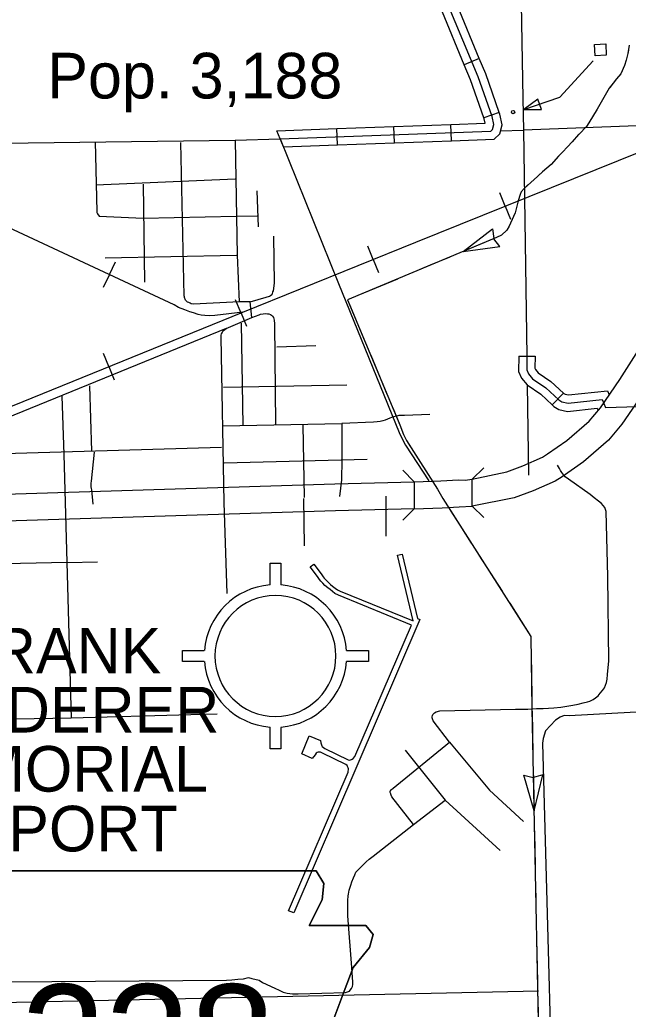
# Model space of a CAD drawing. Extents: x 1084508 to 1142749, y 1057638 to 1093403.
# Drawn here: x 1103026 to 1104795, y 1073047 to 1075923 of the extents above; entities that cross this region are included whole.
import ezdxf

# ---------------------------------------------------------------- set-up
doc = ezdxf.new("R2010")
doc.units = 0
for name, color, linetype in [('Level 15', 7, 'Continuous'), ('Level 21', 7, 'Continuous'), ('Level 32', 7, 'Continuous'), ('Level 33', 7, 'Continuous'), ('Level 34', 7, 'Continuous'), ('Level 35', 7, 'Continuous'), ('Level 37', 7, 'Continuous'), ('Level 40', 7, 'Continuous'), ('Level 43', 7, 'Continuous'), ('Level 5', 7, 'Continuous'), ('Level 56', 7, 'Continuous'), ('Level 57', 7, 'Continuous'), ('Level 6', 7, 'Continuous')]:
    doc.layers.add(name, color=color, linetype=linetype)

msp = doc.modelspace()

# ---------------------------------------------------------------- linework, layer by layer
at = {"layer": 'Level 15'}
for p, q in [((1104172.6, 1074580.4), (1104172.6, 1074501.9)), ((1104341.5, 1074509.3), (1104341.5, 1074587.8))]:
    msp.add_line(p, q, dxfattribs=at)
for points in [[(1104341.5, 1074587.8), (1104441.4, 1074609.3), (1104488.8, 1074626.8), (1104545.4, 1074651.9), (1104560, 1074660.9), (1104616.5, 1074699.7), (1104680.9, 1074756.3), (1104713.9, 1074795.5), (1104770.6, 1074877.8), (1105000.6, 1075239.6), (1105182.9, 1075515.7)], [(1105243.4, 1075464.9), (1105066.5, 1075196.9), (1104836, 1074834.5), (1104776.4, 1074747.8), (1104737.1, 1074701.2), (1104664.8, 1074637.7), (1104602.8, 1074595), (1104581.9, 1074582.3), (1104518.3, 1074554.1), (1104462.9, 1074533.6), (1104341.5, 1074509.3)], [(1102300.6, 1074522.6), (1103942, 1074574.1), (1104172.6, 1074580.4)], [(1104172.6, 1074580.4), (1104250.4, 1074582.5), (1104301.7, 1074585.4), (1104320.7, 1074585.2), (1104341.5, 1074587.8)], [(1104172.6, 1074501.9), (1103944.3, 1074495.7), (1102303.7, 1074444.2)], [(1104172.6, 1074501.9), (1104253.7, 1074504.1), (1104303.4, 1074506.9), (1104341.5, 1074509.3)]]:
    msp.add_lwpolyline(points, dxfattribs=at)
at = {"layer": 'Level 21'}
for p, q in [((1103888.1, 1073449.2), (1103910.1, 1073412.5)), ((1103910.1, 1073412.5), (1103904.8, 1073364.7)), ((1103904.8, 1073364.7), (1103867.7, 1073290.4)), ((1103867.7, 1073290.4), (1104032.3, 1073290.4)), ((1104032.3, 1073290.4), (1104053.5, 1073263.8)), ((1104053.5, 1073263.8), (1104042.9, 1073226.7)), ((1104042.9, 1073226.7), (1103995.1, 1073168.2)), ((1103995.1, 1073168.2), (1103968.6, 1073099.2)), ((1103968.6, 1073099.2), (1103936.7, 1073014.3))]:
    msp.add_line(p, q, dxfattribs=at)
msp.add_lwpolyline([(1102933.1, 1073449.7), (1102980.8, 1073131.1), (1102959.6, 1072647.8), (1103002.1, 1072621.3), (1103081.7, 1072621.3), (1103081.7, 1072451.4), (1103750.8, 1072451.4), (1103782.7, 1072520.4), (1103772.1, 1072631.9), (1103788, 1072759.4), (1103846.4, 1072860.3), (1103883.6, 1072934.6), (1103936.7, 1073014.3), (1103968.6, 1073099.2), (1103995.1, 1073168.2), (1104042.9, 1073226.7), (1104053.5, 1073263.8), (1104032.3, 1073290.4), (1103867.7, 1073290.4), (1103904.8, 1073364.7), (1103910.1, 1073412.5), (1103888.1, 1073449.2)], close=True, dxfattribs=at)
msp.add_lwpolyline([(1102933.1, 1073449.7), (1103888.1, 1073449.2)], dxfattribs=at)
at = {"layer": 'Level 32'}
for p, q in [((1104361.8, 1075810.5), (1104318.3, 1075792.3)), ((1104419.7, 1075653.8), (1104375.3, 1075638.2)), ((1103949.5, 1075559.7), (1103947.9, 1075606.8)), ((1104115.2, 1075565.6), (1104113.5, 1075612.7)), ((1104280.8, 1075571.5), (1104279.1, 1075618.6)), ((1103792.4, 1075554.1), (1103773.7, 1075600.5)), ((1103783.1, 1075577.3), (1104395.4, 1075599.1)), ((1104476.8, 1074945.7), (1104523.9, 1074944.9)), ((1104574, 1074803.6), (1104606.4, 1074837.8))]:
    msp.add_line(p, q, dxfattribs=at)
for points in [[(1104404.1, 1075618.5), (1104398.9, 1075641.9), (1104358.4, 1075757.3), (1104175.6, 1076195.8), (1104177.4, 1076211), (1104180, 1076216.4), (1104197.3, 1076229.2), (1104328.6, 1076305), (1104471.5, 1076378.8), (1104484.6, 1076397.6), (1104463.5, 1077249.5), (1104449.5, 1077284.6), (1104414.5, 1077292.4), (1104336.5, 1077287.5)], [(1104361.8, 1075810.5), (1104298, 1075963.4)], [(1104318.3, 1075792.3), (1104254.5, 1075945.3)], [(1104419.7, 1075653.8), (1104380.4, 1075765.7), (1104361.8, 1075810.5)], [(1104375.3, 1075638.2), (1104336.4, 1075748.8), (1104318.3, 1075792.3)], [(1104279.1, 1075618.6), (1104379.2, 1075622.1), (1104376.2, 1075635.5), (1104375.3, 1075638.2)], [(1104280.8, 1075571.5), (1104405.2, 1075575.9), (1104421.5, 1075591.5), (1104428.2, 1075618.1), (1104421.6, 1075648.4), (1104419.7, 1075653.8)], [(1104728.9, 1074796.3), (1105288.8, 1074813.9), (1105312, 1074822.8), (1105339.2, 1074847.3), (1105355.5, 1074869.8), (1105362.6, 1074894.7), (1105334.2, 1075659.7)], [(1103773.7, 1075600.5), (1103947.9, 1075606.8)], [(1103947.9, 1075606.8), (1104113.5, 1075612.7)], [(1104113.5, 1075612.7), (1104279.1, 1075618.6)], [(1104395.4, 1075599.1), (1104400.3, 1075603.9), (1104404.1, 1075618.5)], [(1103792.4, 1075554.1), (1103949.5, 1075559.7)], [(1103949.5, 1075559.7), (1104115.2, 1075565.6)], [(1104115.2, 1075565.6), (1104280.8, 1075571.5)], [(1104476.8, 1074945.7), (1104476, 1074900.5), (1104484.3, 1074881.7), (1104500.6, 1074861.9), (1104540.7, 1074835.1), (1104574, 1074803.6)], [(1104500.3, 1074945.3), (1104499.6, 1074905.3), (1104504.5, 1074894.1), (1104516.5, 1074879.6), (1104555.5, 1074853.6), (1104592.9, 1074818.1), (1104602, 1074812.5), (1104619.8, 1074808.6), (1104719.4, 1074819), (1104728.9, 1074796.3)], [(1104523.9, 1074944.9), (1104523.3, 1074910), (1104524.8, 1074906.6), (1104532.5, 1074897.2), (1104570.2, 1074872), (1104606.4, 1074837.8)], [(1104606.4, 1074837.8), (1104607.4, 1074836.9), (1104611, 1074834.6), (1104621.2, 1074832.4), (1104734.3, 1074844.2), (1104739.3, 1074832.4)], [(1104574, 1074803.6), (1104578.5, 1074799.3), (1104593.1, 1074790.4), (1104618.5, 1074784.8), (1104704.5, 1074793.8), (1104707.1, 1074787.4)]]:
    msp.add_lwpolyline(points, dxfattribs=at)
at = {"layer": 'Level 33'}
for points in [[(1102142.6, 1075554.8), (1102237.5, 1075559.2), (1102823.9, 1075562.7), (1103652.5, 1075572.7), (1103783.1, 1075577.3)], [(1103700.7, 1075057.9), (1103695.8, 1075103.4), (1103665, 1075103), (1103659.2, 1075238.8), (1103653.1, 1075572.7)], [(1103247.7, 1075443.7), (1103652.2, 1075460.8)], [(1103256.9, 1075352.2), (1103384.9, 1075346.2), (1103655.3, 1075352)], [(1103274.7, 1075231.1), (1103656.3, 1075238.6)], [(1103628.5, 1074255.4), (1103620.3, 1074519.8), (1103611.4, 1075000.7), (1103611.2, 1075006.4), (1103612.6, 1075009.9), (1103614.3, 1075013.4), (1103616.3, 1075017.6), (1103618.7, 1075020.3), (1103621.8, 1075022.6), (1103625.7, 1075025.3), (1103700.7, 1075057.9), (1103721.8, 1075065.8), (1103726.1, 1075066.9), (1103733.6, 1075068.5), (1103740.8, 1075068.9), (1103746.2, 1075068.5), (1103750.3, 1075068.3), (1103754.5, 1075066.3), (1103757.4, 1075064.6), (1103761, 1075061.3), (1103763.7, 1075057.3), (1103765.3, 1075050.1), (1103767, 1075039.2), (1103769.2, 1074747.6)], [(1103616.2, 1074742.5), (1103962.3, 1074749.9)], [(1103154, 1074659), (1103175.5, 1073892.7), (1102853.2, 1073887.4), (1102545.7, 1073876.2)], [(1102846.3, 1074658.2), (1103612.7, 1074680.4)], [(1103991.2, 1073168.3), (1103979.7, 1073318.5), (1103979.6, 1073362.9), (1103980.8, 1073376.5), (1103981.9, 1073381.6), (1103983.9, 1073393.3), (1103985.8, 1073399.1), (1103988.5, 1073408), (1103991.6, 1073417.3), (1103995.8, 1073428.8), (1103999.8, 1073437.8), (1104003.2, 1073445.8), (1104013.7, 1073456.4), (1104025.2, 1073467.9), (1104033.3, 1073475.8), (1104042.1, 1073483.2), (1104053.6, 1073492.2), (1104170.9, 1073584), (1104107.2, 1073664.3), (1104105.4, 1073669), (1104104.3, 1073671.8), (1104104.6, 1073673.4), (1104102.5, 1073677), (1104102.4, 1073679.9), (1104105, 1073684.4), (1104106.5, 1073686), (1104111.4, 1073690), (1104275.2, 1073823.4), (1104228.1, 1073885.2), (1104225.6, 1073891.1), (1104225.2, 1073893.9), (1104225.3, 1073897.4), (1104226.1, 1073900.5), (1104227.2, 1073903.7), (1104232, 1073908.3), (1104236.8, 1073911.7), (1104247.2, 1073913.9), (1104466.6, 1073919.1), (1104503.3, 1073919.3), (1104513.1, 1073920.2), (1104527.8, 1073921.5), (1104547.9, 1073920.8), (1104578.5, 1073922.9), (1104598.5, 1073925), (1104616.6, 1073927.7), (1104633.8, 1073930.7), (1104649.4, 1073933.9), (1104663.7, 1073937.4), (1104676.5, 1073940.5), (1104682.7, 1073942.7), (1104692.5, 1073947.2), (1104699.8, 1073952.2), (1104707.8, 1073958.3), (1104713.4, 1073965.5), (1104719.6, 1073973.6), (1104725.6, 1073981.7), (1104728.7, 1073989.1), (1104731.2, 1073997.1), (1104733.3, 1074006.7), (1104734.9, 1074020), (1104736.8, 1074040.5), (1104738.1, 1074058.8), (1104735.1, 1074305.3), (1104731, 1074493.5), (1104726.4, 1074505.6), (1104722.3, 1074511.1), (1104716.7, 1074517.1), (1104708.2, 1074523.7), (1104695.9, 1074533.2), (1104684.1, 1074543.4), (1104621, 1074588.1), (1104611.9, 1074594.3), (1104608.6, 1074598), (1104607.6, 1074598.9), (1104601.3, 1074607.1), (1104597.9, 1074612.6), (1104595.4, 1074619.1), (1104589.6, 1074628)], [(1103854.2, 1074393.6), (1103852.3, 1074531.1)], [(1102864.8, 1073125.5), (1103626.6, 1073131.1), (1103642.3, 1073132.6), (1103659.5, 1073134.4), (1103676.4, 1073135.3), (1103690.7, 1073139.2), (1103700.8, 1073136.7), (1103722.3, 1073131.2), (1103731.3, 1073125.2), (1103767.3, 1073108.2), (1103779.8, 1073102.1), (1103791.3, 1073096.5), (1103803.3, 1073093.5), (1103818.4, 1073091.8), (1103835, 1073091.4), (1103972.9, 1073095.8), (1103984.1, 1073099.3), (1103986.8, 1073102.2), (1103990.4, 1073107.1), (1103993.1, 1073113.1), (1103993.8, 1073118.8), (1103994.5, 1073125.7), (1103991.2, 1073168.3)]]:
    msp.add_lwpolyline(points, dxfattribs=at)
at = {"layer": 'Level 34'}
for points in [[(1103245.7, 1075567.8), (1103250, 1075366), (1103250.4, 1075363.2), (1103250.9, 1075361), (1103251.9, 1075358.5), (1103256.9, 1075352.2)], [(1103665, 1075103), (1103531.2, 1075096.7), (1103524.6, 1075097.6), (1103521.1, 1075099.1), (1103517.2, 1075100.8), (1103513.7, 1075102.5), (1103511.7, 1075104), (1103509.8, 1075105.8), (1103507.8, 1075108.2), (1103507.3, 1075110.7), (1103506, 1075112.9), (1103504.9, 1075116), (1103504.5, 1075118.2), (1103504, 1075120.7), (1103493.9, 1075565.9)], [(1103385.2, 1075444.8), (1103388.7, 1075159.9)], [(1103715.5, 1075426.2), (1103718.7, 1075321.4)], [(1103655.3, 1075352), (1103716.6, 1075353.2)], [(1103695.8, 1075103.4), (1103742.4, 1075116.5), (1103751.7, 1075119.4), (1103755.4, 1075121.2), (1103758.4, 1075124.1), (1103761.2, 1075126.5), (1103761.9, 1075131.9), (1103763.6, 1075134.8), (1103767, 1075157.6), (1103764.9, 1075294.5)], [(1103670, 1075041.4), (1103674.8, 1074743.8)], [(1103625.7, 1075025.3), (1102844.4, 1074706.9)], [(1103772.9, 1074972.7), (1103886.3, 1074976.5)], [(1103228.6, 1074859.5), (1103235, 1074669.6)], [(1103618, 1074855.5), (1103976.7, 1074862.1)], [(1103148.5, 1074828.9), (1103154, 1074659)], [(1104218.5, 1074775.8), (1104144.7, 1074772.6), (1104135.9, 1074772.5), (1104128.1, 1074772.4), (1104125.5, 1074772.3), (1104113.1, 1074769.2), (1104106.3, 1074767.4), (1104101.6, 1074765.3), (1104088.4, 1074759.3), (1104081.9, 1074757.5), (1104073.4, 1074755.5), (1104065, 1074754.2), (1104054.7, 1074753.1), (1103962.3, 1074749.9), (1103962.4, 1074644.1), (1103961.3, 1074585.8), (1103955.9, 1074537)], [(1103849, 1074744.5), (1103853.1, 1074534.3)], [(1103242.1, 1074666.7), (1103233.3, 1074582.2), (1103232.9, 1074576.2), (1103232.9, 1074570.6), (1103233.1, 1074565.5), (1103233.7, 1074560.2), (1103234.5, 1074556.8), (1103238.6, 1074514.7)], [(1103620.2, 1074634.8), (1104036.3, 1074645.8)], [(1104090.5, 1074538), (1104090.1, 1074422.4)], [(1103163.8, 1074346), (1102846.3, 1074339.1), (1102306.3, 1074321.5)], [(1103163.8, 1074346), (1103252.1, 1074347.8)], [(1103600.2, 1073904.5), (1103523.1, 1073902.5), (1103175.5, 1073892.7)], [(1104275.2, 1073823.4), (1104391.7, 1073684), (1104490.5, 1073593)], [(1104146, 1073799.9), (1104262.7, 1073654.9), (1104422.3, 1073508)], [(1104170.9, 1073584), (1104262.7, 1073654.9)]]:
    msp.add_lwpolyline(points, dxfattribs=at)
at = {"layer": 'Level 35'}
for points in [[(1105323.4, 1073223.4), (1105303.7, 1073861.1), (1105298.3, 1073896.8), (1105294, 1073909.5), (1105277.1, 1073927.3), (1105255.5, 1073933), (1105243.5, 1073933.4), (1104622.6, 1073900.3), (1104608.1, 1073900.6), (1104596.7, 1073896), (1104582.9, 1073887.2), (1104554.7, 1073856), (1104547.3, 1073833.9), (1104545.4, 1073820), (1104563.3, 1073182.8)], [(1104563.3, 1073182.8), (1104567.5, 1073002.6)]]:
    msp.add_lwpolyline(points, dxfattribs=at)
at = {"layer": 'Level 37'}
for points in [[(1104139.3, 1074613.7), (1104172.6, 1074580.4)], [(1104341.5, 1074587.8), (1104374.8, 1074621.1)], [(1104172.6, 1074501.9), (1104139.3, 1074468.6)], [(1104374.8, 1074476), (1104341.5, 1074509.3)]]:
    msp.add_lwpolyline(points, dxfattribs=at)
at = {"layer": 'Level 40'}
for p, q in [((1104437.2, 1075381.6), (1104421.7, 1075420.1)), ((1104437.2, 1075381.6), (1104452.7, 1075343.2)), ((1104053, 1075226.5), (1104037.4, 1075264.9)), ((1103286.5, 1075182.3), (1103304, 1075219.8)), ((1104053, 1075226.5), (1104068.6, 1075188.2)), ((1103286.5, 1075182.3), (1103268.9, 1075144.7)), ((1103669.2, 1075070.5), (1103653.6, 1075108.9)), ((1103669.2, 1075070.5), (1103684.8, 1075032.1)), ((1103285.3, 1074914.8), (1103269.7, 1074953.1)), ((1103285.3, 1074914.8), (1103300.8, 1074876.4))]:
    msp.add_line(p, q, dxfattribs=at)
for points in [[(1102589.2, 1074527.3), (1102597.4, 1074567.1), (1102602.3, 1074584.3), (1102615.4, 1074608.8), (1102622, 1074621.1), (1102633.7, 1074633.9), (1102642.5, 1074641.8), (1102655.3, 1074651.2), (1102670.3, 1074660.7), (1102686.8, 1074670.6), (1102691.4, 1074673), (1102713.6, 1074682.8), (1103674.9, 1075072.8), (1104177.2, 1075277), (1105095.7, 1075646.6), (1105756.1, 1075909.8), (1106326.7, 1076137.2), (1106838.1, 1076342.7), (1107365.6, 1076554.9), (1108026.7, 1076826.1), (1108704.6, 1077100.1), (1109222.4, 1077314), (1109497.3, 1077426.3)], [(1102589.2, 1074527.3), (1102597.4, 1074567.1), (1102602.3, 1074584.3), (1102615.4, 1074608.8), (1102622, 1074621.1), (1102633.7, 1074633.9), (1102642.5, 1074641.8), (1102655.3, 1074651.2), (1102670.3, 1074660.7), (1102686.8, 1074670.6), (1102691.4, 1074673), (1102713.6, 1074682.8), (1103674.9, 1075072.8), (1104177.2, 1075277), (1105095.7, 1075646.6), (1105756.1, 1075909.8), (1106326.7, 1076137.2), (1106838.1, 1076342.7), (1107365.6, 1076554.9), (1108026.7, 1076826.1), (1108704.6, 1077100.1)], [(1103674.9, 1075072.8), (1103592.8, 1075063.8), (1103578.7, 1075062.3), (1103564.2, 1075063.2), (1103553.1, 1075064.9), (1103544.2, 1075066.7), (1103531.5, 1075070.9), (1103520, 1075074.4), (1103506.2, 1075079.8), (1103487.9, 1075087.2), (1103474.7, 1075094.5), (1102920.2, 1075353.2), (1102849.2, 1075405.4), (1102829.5, 1075424.7), (1102816.6, 1075438.6), (1102800.3, 1075457.4), (1102778.2, 1075481), (1102657.6, 1075614.2), (1102583.8, 1075707.9), (1102566.7, 1075732.1), (1102562.8, 1075741.3), (1102558.5, 1075751.9), (1102556, 1075759), (1102542.3, 1075805)], [(1103674.9, 1075072.8), (1103592.8, 1075063.8), (1103578.7, 1075062.3), (1103564.2, 1075063.2), (1103553.1, 1075064.9), (1103544.2, 1075066.7), (1103531.5, 1075070.9), (1103520, 1075074.4), (1103506.2, 1075079.8), (1103487.9, 1075087.2), (1103474.7, 1075094.5), (1102920.2, 1075353.2), (1102849.2, 1075405.4), (1102829.5, 1075424.7), (1102816.6, 1075438.6), (1102800.3, 1075457.4), (1102778.2, 1075481), (1102657.6, 1075614.2), (1102583.8, 1075707.9), (1102566.7, 1075732.1), (1102562.8, 1075741.3), (1102558.5, 1075751.9), (1102556, 1075759), (1102542.3, 1075805)]]:
    msp.add_lwpolyline(points, dxfattribs=at)
at = {"layer": 'Level 43'}
for p, q in [((1104314.8, 1075249.4), (1104400, 1075315.3)), ((1104400, 1075315.3), (1104403.9, 1075286.9)), ((1104314.8, 1075249.4), (1104421.6, 1075263.9)), ((1104421.6, 1075263.9), (1104404, 1075286.5)), ((1104520.9, 1073623.9), (1104491, 1073727.3)), ((1104491, 1073727.3), (1104518.8, 1073720.5)), ((1104546.7, 1073728.5), (1104519.2, 1073720.5)), ((1104520.9, 1073623.9), (1104546.7, 1073728.5))]:
    msp.add_line(p, q, dxfattribs=at)
for points in [[(1104797.6, 1075849.7), (1104794, 1075825.2), (1104788.6, 1075805.5), (1104783.6, 1075790.1), (1104773.4, 1075765.7), (1104760.5, 1075751), (1104751, 1075739.2), (1104739.7, 1075724.2), (1104704.1, 1075662.8), (1104679.8, 1075623.6), (1104673, 1075613.2), (1104652.3, 1075590.6), (1104650.2, 1075589.8), (1104631.9, 1075568.5), (1104617.8, 1075553.7), (1104603.7, 1075538), (1104592.3, 1075526.1), (1104571, 1075502.5), (1104545.6, 1075480.6), (1104530.8, 1075467.9)], [(1104795.4, 1075835), (1104794, 1075825.2), (1104788.6, 1075805.5), (1104783.6, 1075790.1), (1104773.4, 1075765.7), (1104760.5, 1075751), (1104751, 1075739.2), (1104741, 1075725.9)], [(1104720, 1075690.2), (1104704.1, 1075662.8), (1104679.8, 1075623.6), (1104673, 1075613.2), (1104652.3, 1075590.6), (1104650.2, 1075589.8), (1104649.4, 1075589)], [(1104621.9, 1075558), (1104617.8, 1075553.7), (1104603.7, 1075538), (1104592.3, 1075526.1), (1104571, 1075502.5), (1104545.6, 1075480.6), (1104533.9, 1075470.6)], [(1104530.8, 1075467.9), (1104491.8, 1075432.5), (1104483.7, 1075422.7), (1104480.6, 1075415.6), (1104478.4, 1075408.9), (1104473.4, 1075392.8), (1104465.7, 1075362.2), (1104449.1, 1075323.1), (1104441.6, 1075311.2), (1104426.7, 1075296.9), (1104411.6, 1075289.9), (1103979, 1075108.8)], [(1104503.1, 1075442.8), (1104491.8, 1075432.5), (1104483.7, 1075422.7), (1104480.6, 1075415.6), (1104478.4, 1075408.9), (1104473.4, 1075392.8), (1104465.7, 1075362.2), (1104452.8, 1075331.8)], [(1104428.7, 1075298.8), (1104426.7, 1075296.9), (1104411.6, 1075289.9), (1104314.8, 1075249.4)], [(1104276.6, 1075233.4), (1104219.3, 1075209.4)], [(1104219.3, 1075209.4), (1104162, 1075185.4)], [(1104123.7, 1075169.4), (1104009.1, 1075121.4)], [(1103979, 1075108.8), (1104130.9, 1074745.5), (1104141.9, 1074717.6), (1104150.5, 1074700.4), (1104240.7, 1074558.2), (1104255.4, 1074531.8), (1104511.9, 1074130.8)], [(1103982.4, 1075100.7), (1104030.3, 1074986)], [(1104046.3, 1074947.8), (1104094.2, 1074833.1)], [(1104110.2, 1074794.9), (1104130.9, 1074745.5), (1104141.9, 1074717.6), (1104150.5, 1074700.4), (1104162, 1074682.2)], [(1104184.2, 1074647.2), (1104220.2, 1074590.6)], [(1104277.5, 1074497.2), (1104305.1, 1074454.1)], [(1104305.1, 1074454.1), (1104338.6, 1074401.7)], [(1104360.9, 1074366.8), (1104427.9, 1074262.1)], [(1104450.3, 1074227.2), (1104511.9, 1074130.8), (1104512.1, 1074121)], [(1104511.9, 1074130.8), (1104515, 1073920.4)], [(1104512.7, 1074079.6), (1104514.5, 1073955.3)], [(1104515, 1073920.4), (1104540.7, 1072632), (1104544.2, 1072610.8), (1104545.7, 1072602.3), (1104547.9, 1072593.9), (1104549.9, 1072589), (1104553.9, 1072582.2), (1104558.2, 1072577.3), (1104562.7, 1072572.5), (1104571.8, 1072565.2), (1104582.4, 1072555.9), (1104792.1, 1072374.6), (1104803.2, 1072369.7), (1104808, 1072368.6), (1104814.3, 1072368.2), (1105241.8, 1072376.2), (1105260.9, 1072334.4)], [(1104515.1, 1073913.8), (1104517.6, 1073789.6)], [(1104518.4, 1073748.1), (1104520.9, 1073623.9)], [(1104521.7, 1073582.4), (1104523, 1073520.3)], [(1104523, 1073520.3), (1104524.2, 1073458.2)], [(1104525, 1073416.7), (1104527.5, 1073292.5)], [(1104528.3, 1073251.1), (1104530.8, 1073126.8)], [(1104531.6, 1073085.4), (1104534.1, 1072961.1)]]:
    msp.add_lwpolyline(points, dxfattribs=at)
at = {"layer": 'Level 5'}
for points in [[(1104477.2, 1076355.2), (1104488.8, 1075693.8)], [(1104488.8, 1075693.8), (1104490.4, 1075602.5), (1104500, 1074945.3)], [(1105301.1, 1075633.5), (1104490.4, 1075602.5)], [(1104423.7, 1075600.2), (1104490.4, 1075602.5)], [(1104501.2, 1074861.5), (1104505.1, 1074599.8)]]:
    msp.add_lwpolyline(points, dxfattribs=at)
at = {"layer": 'Level 56'}
for points in [[(1104698.3, 1075818.6), (1104696.8, 1075851.2), (1104729.5, 1075852.7), (1104731, 1075820.1)], [(1104542.4, 1075662.5), (1104531.8, 1075692.7), (1104491.7, 1075661.8)]]:
    msp.add_lwpolyline(points, close=True, dxfattribs=at)
msp.add_lwpolyline([(1104491.7, 1075661.8), (1104595.5, 1075697.9), (1104692.6, 1075804.1)], dxfattribs=at)
msp.add_circle((1104460, 1075654.8), 4.71, dxfattribs=at)
at = {"layer": 'Level 57'}
for p, q in [((1104124.4, 1074366.9), (1104137.6, 1074370)), ((1103753.8, 1074280.7), (1103753.8, 1074343.8)), ((1103753.8, 1074343.8), (1103785.1, 1074343.8)), ((1103785.1, 1074343.8), (1103785.1, 1074280.7)), ((1103870.3, 1074333.1), (1103880.5, 1074340.9)), ((1104182.2, 1074182.6), (1104189.2, 1074179.5)), ((1103499.5, 1074058.2), (1103499.5, 1074089.5)), ((1103499.5, 1074089.5), (1103562.1, 1074089.5)), ((1103975.7, 1074089.5), (1104039.4, 1074089.5)), ((1104039.4, 1074089.5), (1104039.4, 1074058.2)), ((1103562.6, 1074058.2), (1103499.5, 1074058.2)), ((1104039.4, 1074058.2), (1103975.7, 1074058.2)), ((1103753.8, 1073803.9), (1103753.8, 1073866.5)), ((1103785.1, 1073865.9), (1103785.1, 1073803.9)), ((1103785.1, 1073803.9), (1103753.8, 1073803.9)), ((1103822.3, 1073326.9), (1103807.4, 1073333.3))]:
    msp.add_line(p, q, dxfattribs=at)
for points in [[(1104137.6, 1074370), (1104182.2, 1074182.6)], [(1103880.5, 1074340.9), (1103902.2, 1074312.2), (1103907.6, 1074304), (1103911.3, 1074299.7), (1103916.6, 1074294), (1103922.2, 1074287.9), (1103929.4, 1074281.6), (1103935.6, 1074276.9), (1103943.1, 1074271.2), (1103949.3, 1074266.5), (1103957.7, 1074262.1), (1104169.9, 1074175.5)], [(1104169.9, 1074175.5), (1104124.4, 1074366.9)], [(1104164.8, 1074163.8), (1103952.3, 1074250.5), (1103942.4, 1074255.6), (1103935.4, 1074261), (1103927.9, 1074266.7), (1103921.3, 1074271.7), (1103913.3, 1074278.7), (1103907.2, 1074285.3), (1103901.7, 1074291.2), (1103897.4, 1074296.3), (1103891.8, 1074304.9), (1103870.3, 1074333.1)], [(1104189.2, 1074179.5), (1103822.3, 1073326.9)], [(1104000.4, 1073781.7), (1104164.8, 1074163.8)], [(1103876.2, 1073775.6), (1103846.3, 1073789.1), (1103867.2, 1073841.7), (1103900.6, 1073827.7)], [(1103900.6, 1073827.7), (1103901.5, 1073820.9), (1103902, 1073818.3), (1103902.7, 1073815.2), (1103903.8, 1073812.4), (1103905.1, 1073810.6), (1103913, 1073804.7)], [(1103906.4, 1073791.1), (1103900.2, 1073793.8), (1103893.9, 1073793.8), (1103890.9, 1073792.8), (1103888.1, 1073791), (1103885.1, 1073786.7), (1103876.2, 1073775.6)], [(1103913, 1073804.7), (1103980.5, 1073771.8)], [(1103973.9, 1073758.2), (1103906.4, 1073791.1)], [(1103980.5, 1073771.8), (1103985.2, 1073771.4), (1103987.7, 1073772), (1103989.9, 1073772.9), (1103992.4, 1073773.6), (1103995, 1073775.5), (1104000.4, 1073781.7)], [(1103807.4, 1073333.3), (1103980.9, 1073736.4)], [(1103980.9, 1073736.4), (1103981.5, 1073745.4), (1103981, 1073748.6), (1103979.8, 1073750.8), (1103978.8, 1073753), (1103977.5, 1073755.1), (1103973.9, 1073758.2)]]:
    msp.add_lwpolyline(points, dxfattribs=at)
for radius, start, end in [(207.2, 94.3396, 175.6718), (207.2, 4.3511, 85.6603), (175.8, 0, 180), (207.2, 184.3396, 265.6718), (175.8, 180, 0), (207.2, 274.3169, 355.6489)]:
    msp.add_arc((1103769.4, 1074073.8), radius, start, end, dxfattribs=at)
at = {"layer": 'Level 6'}
for points in [[(1103783.1, 1075577.3), (1103952.4, 1075156.4), (1104128.7, 1074723.6), (1104130.8, 1074718.7), (1104136.3, 1074707.9), (1104140.8, 1074699.6), (1104147.4, 1074686.7), (1104214.7, 1074582.7)], [(1103273.6, 1072241.8), (1102988, 1072235.9), (1102972.5, 1073066.7), (1104534.3, 1073100.5)]]:
    msp.add_lwpolyline(points, dxfattribs=at)

# ---------------------------------------------------------------- texts
at = {"layer": 'Level 21'}
msp.add_text('238', height=331.46, dxfattribs=at).set_placement((1103028.4, 1072787.6))
at = {"layer": 'Level 57'}
for s, p in [('FRANK', (1102836.8, 1074023)), ('FEDERER', (1102759.1, 1073851.3)), ('MEMORIAL', (1102627.4, 1073679.5)), ('AIRPORT', (1102697.1, 1073505.8))]:
    msp.add_text(s, height=132.58, dxfattribs=at).set_placement(p)
at = {"layer": 'Level 6'}
msp.add_text('Pop. 3,188', height=132.58, dxfattribs=at).set_placement((1103106.1, 1075694.4))

doc.saveas('drawing.dxf')
